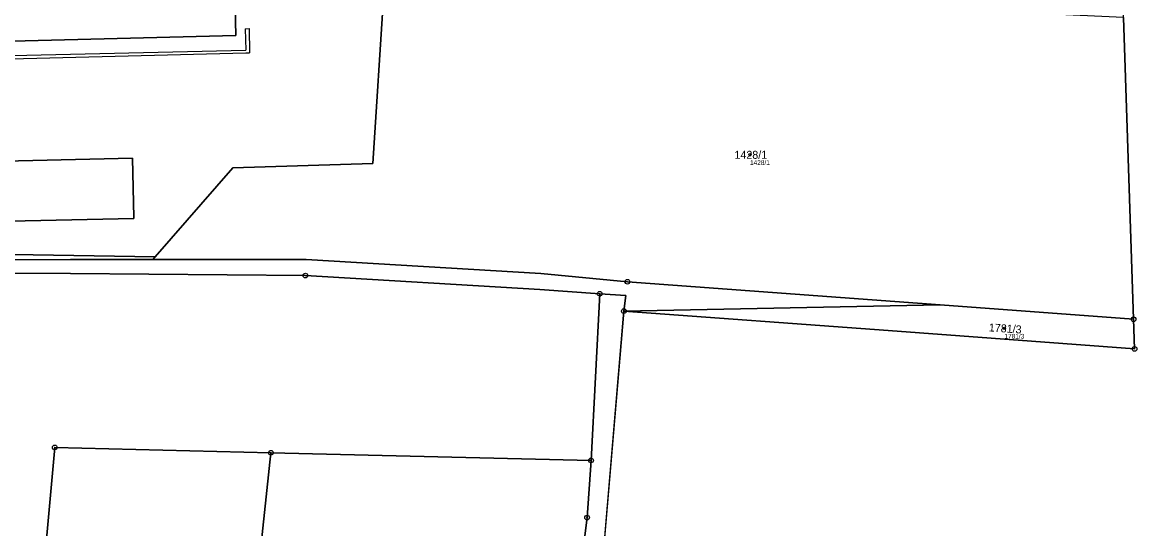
# Model space of a CAD drawing. Extents: x -653098 to -649479, y -997642 to -992666.
# Drawn here: x -649838.4 to -649600.2, y -995395.5 to -995287.9 of the extents above; entities that cross this region are included whole.
import ezdxf

# ---------------------------------------------------------------- set-up
doc = ezdxf.new("R2010")
doc.units = 0
for name, color, linetype in [('Definiční body', 7, 'Continuous'), ('Hranice parcel', 7, 'Continuous'), ('Parcelní čísla', 7, 'Continuous'), ('Polygon budovy', 7, 'Continuous'), ('Polygon ku', 7, 'Continuous'), ('Polygon parcely', 7, 'Continuous'), ('Vnitřní kresba', 7, 'Continuous'), ('Značky bodu BP', 7, 'Continuous')]:
    doc.layers.add(name, color=color, linetype=linetype)

msp = doc.modelspace()

# ---------------------------------------------------------------- linework, layer by layer
at = {"layer": 'Definiční body'}
for centre in [(-649683.79, -995316.02), (-649629.73, -995352.92)]:
    msp.add_circle(centre, 0.25, dxfattribs=at)
at = {"layer": 'Hranice parcel'}
for p, q in [((-649604.47, -995286.8), (-649602.31, -995350.99)), ((-649810.14, -995337.7), (-649810.64, -995338.27)), ((-649717.55, -995380.98), (-649715.72, -995345.57)), ((-649710.58, -995349.25), (-649643.37, -995347.94)), ((-649643.37, -995347.94), (-649602.31, -995350.99)), ((-649710.58, -995349.25), (-649716.43, -995418.29)), ((-649654.41, -995353.4), (-649710.58, -995349.25)), ((-649602.31, -995350.99), (-649602.1, -995357.28)), ((-649602.1, -995357.28), (-649654.41, -995353.4)), ((-649785.55, -995379.37), (-649717.55, -995380.98))]:
    msp.add_line(p, q, dxfattribs=at)
for points in [[(-649793.22, -995281.41), (-649792.99, -995290.65), (-649891.02, -995293.15)], [(-649761.61, -995281.52), (-649763.91, -995317.89), (-649793.67, -995318.82), (-649810.14, -995337.7)], [(-649950.28, -995303.59), (-649950.31, -995306.88), (-649938.28, -995306.65), (-649931.09, -995318.32), (-649900.84, -995319.58), (-649892.23, -995336.35), (-649810.14, -995337.7)], [(-649814.67, -995329.54), (-649814.67, -995329.37), (-649814.97, -995316.74), (-649887.6, -995318.45), (-649887.27, -995331.1), (-649814.67, -995329.54)], [(-649951.48, -995335.11), (-649927.42, -995337.06), (-649878.93, -995338.43), (-649828.13, -995338.26), (-649810.64, -995338.27)], [(-649810.64, -995338.27), (-649778.04, -995338.3), (-649728.24, -995341.27), (-649709.82, -995343), (-649643.37, -995347.94)], [(-649715.72, -995345.57), (-649728.44, -995344.66), (-649778.24, -995341.69), (-649828.16, -995341.26), (-649877.95, -995341.13), (-649931.11, -995339.65)], [(-649710.58, -995349.25), (-649710.19, -995345.96), (-649715.72, -995345.57)], [(-649833.54, -995400.82), (-649831.48, -995378.22), (-649785.55, -995379.37)], [(-649791.84, -995438.19), (-649789.14, -995412.74), (-649785.55, -995379.37)], [(-649717.55, -995380.98), (-649718.4, -995393.15), (-649729.82, -995484.12), (-649779.15, -995479.49)]]:
    msp.add_lwpolyline(points, dxfattribs=at)
at = {"layer": 'Polygon budovy'}
for points in [[(-649891.97, -995261.54), (-649891.42, -995279.69), (-649891.31, -995283.39), (-649891.23, -995286.11), (-649891.02, -995293.15), (-649792.99, -995290.65), (-649793.22, -995281.41), (-649793.26, -995279.6), (-649793.33, -995276.67), (-649793.63, -995264.82), (-649843.13, -995266.07), (-649854.83, -995266.36), (-649854.97, -995260.96), (-649872.61, -995261.37), (-649872.62, -995261.07), (-649874.59, -995261.12)], [(-649814.97, -995316.74), (-649887.6, -995318.45), (-649887.27, -995331.1), (-649814.67, -995329.54), (-649814.67, -995329.37)]]:
    msp.add_lwpolyline(points, close=True, dxfattribs=at)
at = {"layer": 'Polygon ku'}
msp.add_lwpolyline([(-649716.43, -995418.29), (-649710.58, -995349.25), (-649654.41, -995353.4), (-649602.1, -995357.28), (-649602.31, -995350.99), (-649604.47, -995286.8), (-649604.72, -995279.36), (-649605.71, -995249.76), (-649563.34, -995247.36), (-649554.15, -995246.84), (-649479.44, -995242.6), (-649534.91, -995128.84), (-649560.55, -995080.07)], dxfattribs=at)
at = {"layer": 'Polygon parcely'}
for points in [[(-649870.14, -995280.07), (-649874.59, -995261.12), (-649891.97, -995261.54), (-649891.42, -995279.69), (-649891.31, -995283.39), (-649891.23, -995286.11), (-649891.02, -995293.15), (-649792.99, -995290.65), (-649793.22, -995281.41), (-649793.26, -995279.6), (-649842.59, -995280.2)], [(-649717.17, -995281.7), (-649756.07, -995281.54), (-649761.61, -995281.52), (-649763.91, -995317.89), (-649793.67, -995318.82), (-649810.14, -995337.7), (-649810.64, -995338.27), (-649778.04, -995338.3), (-649728.24, -995341.27), (-649709.82, -995343), (-649643.37, -995347.94), (-649602.31, -995350.99), (-649604.47, -995286.8), (-649642.76, -995285.07)], [(-649810.64, -995338.27), (-649810.14, -995337.7), (-649892.23, -995336.35), (-649900.84, -995319.58), (-649931.09, -995318.32), (-649938.28, -995306.65), (-649950.31, -995306.88), (-649950.28, -995303.59), (-649950.53, -995296.02), (-649950.94, -995288.94), (-649958.89, -995289.69), (-649951.48, -995335.11), (-649927.42, -995337.06), (-649878.93, -995338.43), (-649828.13, -995338.26)], [(-649814.67, -995329.54), (-649814.67, -995329.37), (-649814.97, -995316.74), (-649887.6, -995318.45), (-649887.27, -995331.1)], [(-649814.67, -995329.54), (-649887.27, -995331.1), (-649887.6, -995318.45), (-649814.97, -995316.74), (-649814.67, -995329.37)], [(-649919.14, -995381.43), (-649918.61, -995383.3), (-649919, -995392.87), (-649861.3, -995398.24), (-649855.3, -995398.8), (-649833.54, -995400.82), (-649831.48, -995378.22), (-649785.55, -995379.37), (-649717.55, -995380.98), (-649715.72, -995345.57), (-649728.44, -995344.66), (-649778.24, -995341.69), (-649828.16, -995341.26), (-649877.95, -995341.13), (-649931.11, -995339.65)], [(-649779.15, -995479.49), (-649779.07, -995480.02), (-649726.5, -995486.76), (-649726.22, -995477.24), (-649718.34, -995429.79), (-649716.43, -995418.29), (-649710.58, -995349.25), (-649710.19, -995345.96), (-649715.72, -995345.57), (-649717.55, -995380.98), (-649718.4, -995393.15), (-649729.82, -995484.12)], [(-649602.31, -995350.99), (-649643.37, -995347.94), (-649710.58, -995349.25), (-649654.41, -995353.4), (-649602.1, -995357.28)], [(-649791.84, -995438.19), (-649789.14, -995412.74), (-649785.55, -995379.37), (-649831.48, -995378.22), (-649833.54, -995400.82), (-649836.05, -995428), (-649838.16, -995450.96), (-649831.63, -995451.79), (-649831.16, -995448.69), (-649825.36, -995449.47), (-649825.83, -995452.53), (-649822.06, -995453.17), (-649823.11, -995460.58), (-649824.1, -995467.53), (-649832.12, -995466.33), (-649833.01, -995473.2), (-649816.09, -995475.71), (-649811.72, -995436), (-649792.82, -995438.16)], [(-649789.85, -995438.41), (-649784.94, -995438.76), (-649779.15, -995479.49), (-649729.82, -995484.12), (-649718.4, -995393.15), (-649717.55, -995380.98), (-649785.55, -995379.37), (-649789.14, -995412.74), (-649791.84, -995438.19)]]:
    msp.add_lwpolyline(points, close=True, dxfattribs=at)
for points in [[(-649892.23, -995336.35), (-649810.14, -995337.7), (-649793.67, -995318.82), (-649763.91, -995317.89), (-649761.61, -995281.52), (-649793.22, -995281.41), (-649792.99, -995290.65), (-649891.02, -995293.15)], [(-649877.95, -995341.13), (-649828.16, -995341.26), (-649778.24, -995341.69), (-649728.44, -995344.66), (-649715.72, -995345.57), (-649710.19, -995345.96), (-649710.58, -995349.25), (-649643.37, -995347.94), (-649709.82, -995343), (-649728.24, -995341.27), (-649778.04, -995338.3), (-649810.64, -995338.27), (-649828.13, -995338.26), (-649878.93, -995338.43)]]:
    msp.add_lwpolyline(points, dxfattribs=at)
at = {"layer": 'Vnitřní kresba'}
for p, q in [((-649791, -995289.21), (-649790.21, -995289.19)), ((-649791, -995289.21), (-649790.87, -995293.74)), ((-649790.21, -995289.19), (-649790.08, -995294.32)), ((-649890.97, -995296.09), (-649790.87, -995293.74)), ((-649890.64, -995296.84), (-649790.86, -995294.34)), ((-649790.86, -995294.34), (-649790.08, -995294.32))]:
    msp.add_line(p, q, dxfattribs=at)
at = {"layer": 'Značky bodu BP'}
for centre, radius in [((-649778.24, -995341.69), 0.5), ((-649778.24, -995341.69), 0.0303), ((-649709.82, -995343), 0.5), ((-649709.82, -995343), 0.0303), ((-649715.72, -995345.57), 0.5), ((-649715.72, -995345.57), 0.0303), ((-649710.58, -995349.25), 0.5), ((-649710.58, -995349.25), 0.0303), ((-649602.31, -995350.99), 0.5), ((-649602.31, -995350.99), 0.0303), ((-649602.1, -995357.28), 0.5), ((-649602.1, -995357.28), 0.0303), ((-649831.48, -995378.22), 0.5), ((-649831.48, -995378.22), 0.0303), ((-649785.55, -995379.37), 0.5), ((-649785.55, -995379.37), 0.0303), ((-649717.55, -995380.98), 0.5), ((-649717.55, -995380.98), 0.0303), ((-649718.4, -995393.15), 0.5), ((-649718.4, -995393.15), 0.0303)]:
    msp.add_circle(centre, radius, dxfattribs=at)

# ---------------------------------------------------------------- texts
at = {"layer": 'Definiční body'}
for s, p in [('1428/1', (-649683.79, -995318.18)), ('1781/3', (-649629.73, -995355.08))]:
    msp.add_text(s, height=1, dxfattribs=at).set_placement(p)
at = {"layer": 'Parcelní čísla'}
msp.add_text('1428/1', height=1.7, dxfattribs=at).set_placement((-649687.09, -995316.87))
msp.add_text('1781/3', height=1.7, rotation=356, dxfattribs=at).set_placement((-649633.09, -995353.54))

doc.saveas('drawing.dxf')
